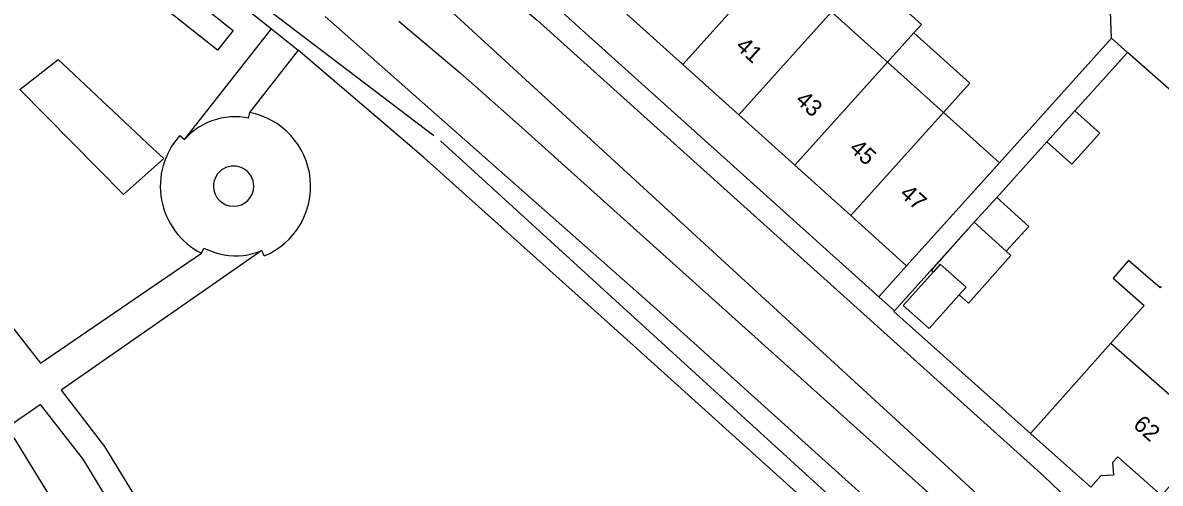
# Model space of a CAD drawing. Extents: x 194485 to 197793, y 468269 to 470822.
# Drawn here: x 195920.9 to 196002.8, y 469332.6 to 469365.7 of the extents above; entities that cross this region are included whole.
import ezdxf

# ---------------------------------------------------------------- set-up
doc = ezdxf.new("R2010")
doc.units = 0
for name, color, linetype in [('BGT grensvlak begroeid terreindeel', 7, 'Continuous'), ('BGT grensvlak gebouwinstallatie plus 1', 7, 'Continuous'), ('BGT grensvlak onbegroeid terreindeel', 7, 'Continuous'), ('BGT grensvlak pand op maaiveld', 7, 'Continuous'), ('BGT grensvlak pand op maaiveld LR', 7, 'Continuous'), ('BGT grensvlak wegdeel', 7, 'Continuous'), ('BGT lijnelement kunstwerkdeel uitbreiding populatie duiker', 7, 'Continuous'), ('BGT tekst huisnummerreeks', 7, 'Continuous')]:
    doc.layers.add(name, color=color, linetype=linetype)

msp = doc.modelspace()

# ---------------------------------------------------------------- linework, layer by layer
at = {"layer": 'BGT grensvlak begroeid terreindeel'}
msp.add_lwpolyline([(195923.01, 469373.224), (195924.124, 469374.638), (195936.029, 469365.186), (195934.914, 469363.773), (195923.01, 469373.224)], dxfattribs=at)
at = {"layer": 'BGT grensvlak gebouwinstallatie plus 1'}
for p, q in [((195985.602, 469365.626), (195981.593, 469369.236)), ((195985.057, 469365.022), (195985.602, 469365.626)), ((195983.16, 469362.915), (195985.057, 469365.022)), ((195989.085, 469361.395), (195985.057, 469365.022)), ((195987.193, 469359.294), (195989.085, 469361.395))]:
    msp.add_line(p, q, dxfattribs=at)
for points in [[(195989.411, 469351.387), (195986.328, 469347.94), (195986.459, 469347.822)], [(195988.325, 469346.153), (195988.981, 469345.567), (195992.043, 469348.99), (195991.703, 469349.3)]]:
    msp.add_lwpolyline(points, dxfattribs=at)
at = {"layer": 'BGT grensvlak onbegroeid terreindeel'}
msp.add_line((195924.177, 469362.409), (195930.255, 469356.703), dxfattribs=at)
msp.add_lwpolyline([(195930.255, 469356.703), (195931.045, 469355.962), (195928.146, 469353.386), (195920.67, 469360.932), (195923.445, 469363.097), (195924.177, 469362.409)], dxfattribs=at)
at = {"layer": 'BGT grensvlak pand op maaiveld'}
for p, q in [((195979.127, 469366.536), (195983.16, 469362.915)), ((195968.414, 469362.738), (195964.383, 469366.361)), ((195972.445, 469359.114), (195968.414, 469362.738)), ((195983.16, 469362.915), (195987.193, 469359.294)), ((195976.475, 469355.491), (195972.445, 469359.114)), ((195987.193, 469359.294), (195991.225, 469355.673)), ((195996.648, 469359.399), (195994.64, 469357.171)), ((195980.506, 469351.867), (195976.475, 469355.491)), ((195991.225, 469355.673), (195984.537, 469348.244)), ((195991.034, 469353.169), (195989.411, 469351.387)), ((195984.537, 469348.244), (195980.506, 469351.867)), ((195989.411, 469351.387), (195991.703, 469349.3)), ((195986.164, 469343.735), (195988.325, 469346.153)), ((195999.234, 469342.674), (195995.409, 469338.362)), ((195995.409, 469338.362), (195993.468, 469336.174)), ((195993.468, 469336.174), (195997.794, 469332.311)), ((195999.747, 469334.512), (195999.369, 469334.086)), ((195998.524, 469333.134), (195997.794, 469332.311))]:
    msp.add_line(p, q, dxfattribs=at)
for points in [[(195994.64, 469357.171), (195996.434, 469355.575), (195998.442, 469357.803), (195996.648, 469359.399)], [(195991.703, 469349.3), (195993.326, 469351.082), (195991.034, 469353.169)], [(195988.325, 469346.153), (195988.823, 469346.71), (195986.957, 469348.379), (195986.459, 469347.822)], [(196002.872, 469346.76), (196002.785, 469346.661), (196000.524, 469348.627), (195999.414, 469347.373), (196001.646, 469345.393), (195999.234, 469342.674)], [(195986.459, 469347.822), (195984.297, 469345.403), (195986.164, 469343.735)], [(195999.747, 469334.512), (196002.886, 469331.726), (196006.762, 469336.089)], [(195923.132, 469331.21), (195920.274, 469335.874), (195911.745, 469330.653)], [(195999.369, 469334.086), (195999.423, 469333.188), (195998.524, 469333.134)]]:
    msp.add_lwpolyline(points, dxfattribs=at)
at = {"layer": 'BGT grensvlak pand op maaiveld LR'}
for p, q in [((195975.094, 469370.158), (195968.414, 469362.738)), ((195979.127, 469366.536), (195972.445, 469359.114)), ((195983.16, 469362.915), (195976.475, 469355.491)), ((195987.193, 469359.294), (195980.506, 469351.867)), ((195999.234, 469342.674), (196006.762, 469336.089))]:
    msp.add_line(p, q, dxfattribs=at)
at = {"layer": 'BGT grensvlak wegdeel'}
for p, q in [((195982.544, 469346.03), (195949.842, 469375.4)), ((195991.252, 469330.32), (195947.543, 469370.424)), ((195999.293, 469364.635), (195999.189, 469367.178)), ((195932.525, 469357.35), (195938.788, 469365.294)), ((195938.788, 469365.294), (195940.71, 469363.778)), ((195999.293, 469364.635), (195991.225, 469355.673)), ((196000.442, 469363.611), (195999.293, 469364.635)), ((195940.71, 469363.778), (195937.214, 469359.287)), ((195997.6, 469360.456), (196000.442, 469363.611)), ((196003.816, 469360.629), (196000.442, 469363.611)), ((195996.648, 469359.399), (195997.6, 469360.456)), ((195932.199, 469357.628), (195932.525, 469357.35)), ((195991.034, 469353.169), (195994.64, 469357.171)), ((195983.667, 469345.022), (195989.411, 469351.387)), ((195938.277, 469348.961), (195938.11, 469349.343)), ((195984.537, 469348.244), (195982.544, 469346.03)), ((195982.544, 469346.03), (195983.667, 469345.022)), ((195983.667, 469345.022), (195983.625, 469344.965)), ((195983.625, 469344.965), (195993.468, 469336.174))]:
    msp.add_line(p, q, dxfattribs=at)
for points in [[(195904.385, 469389.824), (195894.291, 469376.54), (195895.321, 469375.506), (195922.153, 469341.238), (195933.746, 469349.155)], [(195904.385, 469389.824), (195919.686, 469379.696), (195928.665, 469373.331), (195938.788, 469365.294)], [(195949.259, 469373.195), (195957.934, 469365.921), (195994.421, 469333.106), (196001.304, 469326.507)], [(195995.378, 469319.14), (195966.059, 469345.545), (195942.655, 469366.197)], [(195947.957, 469365.859), (195952.385, 469362.151), (195956.579, 469358.424), (195988.022, 469330.189)], [(195992.552, 469317.566), (195964.14, 469343.17), (195949.767, 469356.041), (195940.71, 469363.778)], [(195937.214, 469359.287), (195937.124, 469358.888), (195936.866, 469358.931), (195936.524, 469358.967), (195936.182, 469358.979), (195935.838, 469358.967), (195935.498, 469358.931), (195935.159, 469358.871), (195934.826, 469358.788), (195934.499, 469358.682), (195934.181, 469358.553), (195933.868, 469358.401), (195933.568, 469358.227), (195933.29, 469358.039), (195933.019, 469357.827), (195932.525, 469357.35)], [(195938.11, 469349.343), (195923.645, 469339.306), (195926.778, 469335.245), (195949.809, 469297.456)], [(195933.746, 469349.155), (195933.928, 469349.53), (195934.081, 469349.454), (195934.398, 469349.317), (195934.73, 469349.199), (195935.057, 469349.109), (195935.396, 469349.04), (195935.729, 469348.995), (195936.084, 469348.973), (195936.419, 469348.975), (195936.774, 469349.002), (195937.118, 469349.052), (195937.454, 469349.126), (195937.791, 469349.225), (195938.11, 469349.343)], [(195900.169, 469323.194), (195922.13, 469338.274), (195925.214, 469334.338), (195948.098, 469296.713)]]:
    msp.add_lwpolyline(points, dxfattribs=at)
for centre, radius, start, end in [((195936.195, 469353.964), 5.419, 292.59061, 79.1645), ((195936.205, 469353.982), 5.417, 137.68967, 243.00451), ((195936.068, 469353.982), 1.45, 359.99995, 180.00005), ((195936.068, 469353.982), 1.45, 180, 0)]:
    msp.add_arc(centre, radius, start, end, dxfattribs=at)
at = {"layer": 'BGT lijnelement kunstwerkdeel uitbreiding populatie duiker'}
for p, q in [((195909.001, 469389.123), (195950.499, 469357.627)), ((195950.968, 469357.249), (195994.926, 469317.17))]:
    msp.add_line(p, q, dxfattribs=at)

# ---------------------------------------------------------------- texts
at = {"layer": 'BGT tekst huisnummerreeks'}
for s, rotation, p in [('41', 318, (195972.15, 469363.952)), ('43', 318, (195976.458, 469360.079)), ('45', 318, (195980.335, 469356.594)), ('47', 318.1, (195983.966, 469353.328)), ('62', 318.4, (196000.772, 469336.705))]:
    msp.add_text(s, height=1.2, rotation=rotation, dxfattribs=at).set_placement(p)

doc.saveas('drawing.dxf')
